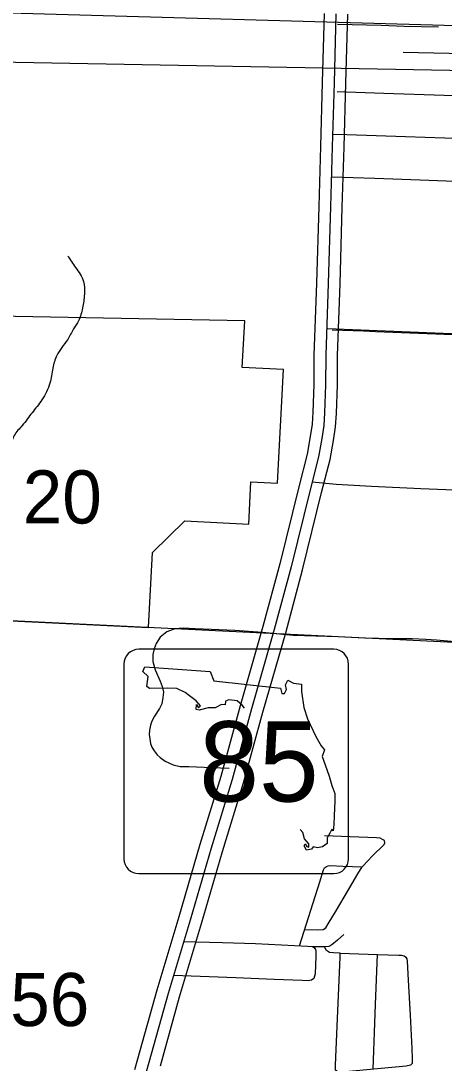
# Model space of a CAD drawing. Extents: x 1219626 to 1426462, y 456797 to 752399.
# Drawn here: x 1317542 to 1321124, y 633956 to 642787 of the extents above; entities that cross this region are included whole.
import ezdxf

# ---------------------------------------------------------------- set-up
doc = ezdxf.new("R2010")
doc.units = 0
for name, color, linetype in [('Cities Incorporated Area', 7, 'Continuous'), ('City Streets', 7, 'Continuous'), ('Connecting Roads', 7, 'Continuous'), ('Interstates Related Text', 7, 'Continuous'), ('Local Roads Paved', 7, 'Continuous'), ('Narrow River Creek and Branch and Slough', 7, 'Continuous'), ('Quad Borders', 7, 'Continuous'), ('Roadshilelds State Highways', 7, 'Continuous'), ('Section Lines', 7, 'Continuous'), ('Section Numbers', 7, 'Continuous'), ('State Route Divided Highway Outline and Fill', 7, 'Continuous'), ('State Routes Highway Center Lines', 7, 'Continuous')]:
    doc.layers.add(name, color=color, linetype=linetype)

msp = doc.modelspace()

# ---------------------------------------------------------------- linework, layer by layer
at = {"layer": 'Cities Incorporated Area'}
for p, q in [((1319437.6, 640243.8), (1313509.3, 640360.9)), ((1319416.1, 639851), (1319437.6, 640243.8)), ((1319765.2, 639832.5), (1319416.1, 639851)), ((1319714.2, 638868.4), (1319765.2, 639832.5)), ((1319470.3, 638522.3), (1319489.2, 638880.3)), ((1319489.2, 638880.3), (1319714.2, 638868.4)), ((1318655.4, 638280.9), (1318931.1, 638550.8)), ((1318931.1, 638550.8), (1319470.3, 638522.3)), ((1318623.5, 637647.4), (1318655.4, 638280.9)), ((1316109.8, 637770.5), (1318623.5, 637647.4))]:
    msp.add_line(p, q, dxfattribs=at)
at = {"layer": 'City Streets'}
for points in [[(1320778.2, 642521.4), (1321166.4, 642511.8), (1321665.3, 642494.8), (1322142.5, 642477.4), (1322693.6, 642458.6), (1322868.6, 642452.3), (1323199.8, 642438.8), (1323433.7, 642431), (1323832.1, 642413.6)], [(1323413.9, 642075.7), (1323105, 642082.5), (1322620.1, 642097), (1322119.2, 642117.3), (1321750.4, 642131.3), (1321608.2, 642136.6), (1321125.3, 642153.5), (1320613.3, 642170.9), (1320218.8, 642185.9)], [(1323400.9, 641711.7), (1322806.2, 641731), (1322476, 641743.6), (1322089.3, 641756.6), (1321477.2, 641778.9), (1321295.4, 641785.6), (1320796, 641803.5), (1320300.5, 641820.9), (1320179.9, 641824.9)], [(1320176.9, 640168.7), (1320442.7, 640159.7), (1320543, 640154.9), (1320980.9, 640136.4), (1321412.3, 640121.4), (1321781, 640106.3), (1322283.9, 640090.9), (1322769.1, 640074.5), (1323230.2, 640060.3), (1323677.2, 640045.3), (1324132.3, 640028.9), (1324513.4, 640020.5)], [(1320007.2, 638879.6), (1320210.1, 638861.2), (1320508.9, 638842.9), (1320927.5, 638824.5), (1321279, 638810), (1321311.9, 638808.1), (1321334.1, 638803.7), (1321356.4, 638794), (1321371.8, 638778.1), (1321380.1, 638763.6), (1321383.9, 638741.3), (1321379.1, 638662.1), (1321378.6, 638594.4), (1321370.9, 638363.8), (1321353.9, 637945.1), (1321342.8, 637640.5), (1321331.6, 637515.1)], [(1319901.1, 634950), (1320072.3, 635491.6), (1320103.3, 635592.6), (1320112.9, 635610.5), (1320128.9, 635623.1), (1320143.9, 635627.4), (1320162.7, 635629.4), (1320267.1, 635626), (1320430.1, 635617.8), (1320478.9, 635670), (1320516.1, 635708.2), (1320617.2, 635806.8), (1320623.5, 635822.8), (1320619.6, 635841.1), (1320603.6, 635851.8), (1320581.9, 635860.5), (1320550.5, 635865.3), (1320328.1, 635872.6), (1320112, 635880.3)], [(1319945, 635088.8), (1320053.9, 635085.5), (1320099.9, 635088.4), (1320121.6, 635101), (1320142.4, 635135.3), (1320212.5, 635252.8), (1320305.8, 635410.9), (1320394.3, 635559.3), (1320429.2, 635617.8)], [(1320275.4, 635045.4), (1320222.7, 634997), (1320174.8, 634959.3), (1320149.7, 634943.8), (1320110.9, 634940.4), (1320011.9, 634942)], [(1318919.5, 634986.8), (1319247.6, 634978.7), (1319528, 634968), (1319968.9, 634946.7), (1320010.4, 634942.9), (1320024, 634935.1), (1320034.6, 634919.7), (1320039.4, 634905.2), (1320039.4, 634860.7), (1320031.7, 634711.8), (1320021.1, 634674.1), (1320000.8, 634659.6), (1319973.7, 634653.8), (1319921.5, 634655.7), (1319684.6, 634665.4), (1319362.6, 634677.9), (1318833.2, 634698.8)], [(1320854.1, 633995.3), (1320854.1, 633951.8), (1320838.6, 633938.3), (1320803.8, 633931.5), (1320258.4, 633878.3), (1320228.5, 633879.3), (1320204.3, 633895.7), (1320205.3, 633937.3), (1320217.8, 634268), (1320243.9, 634853), (1320244.9, 634886.8), (1320187.9, 634890.7), (1320155, 634894.5), (1320128.9, 634911), (1320110.5, 634940.9)], [(1320244.9, 634886.8), (1320560.1, 634876.2), (1320740, 634871.3), (1320762.7, 634869.4), (1320784.4, 634865), (1320800.4, 634853.4), (1320808.1, 634840.9), (1320811, 634818.6), (1320819.2, 634660.1), (1320836.2, 634361.3), (1320850.2, 634079.4), (1320854.1, 633995.3)], [(1320557.8, 634876.2), (1320540.8, 634452.7), (1320519.3, 633903.8)]]:
    msp.add_lwpolyline(points, dxfattribs=at)
at = {"layer": 'Connecting Roads'}
msp.add_line((1321864.4, 640108.1), (1320141.1, 640175.8), dxfattribs=at)
at = {"layer": 'Local Roads Paved'}
for points in [[(1320220.3, 642759.3), (1320590.6, 642749.1), (1320784.9, 642740.4), (1321075.5, 642736.1)], [(1320169.7, 641465.9), (1320538.8, 641454.9), (1320993.3, 641437.5), (1321508.2, 641417.7), (1322029.8, 641398.9), (1322523.9, 641382.9), (1322911.6, 641367.4), (1323407.3, 641360.4)], [(1321215.8, 637524.3), (1321059.2, 637538.8), (1320969.2, 637544.6), (1320854.2, 637551.3), (1320687.9, 637550.4), (1320452.9, 637556.2), (1320226.7, 637566.8), (1319847.6, 637579.4), (1319586.6, 637604.5), (1319351.6, 637620), (1319018, 637635.5), (1318914.6, 637640.3), (1318844, 637636.4), (1318777.3, 637610.3), (1318722.2, 637563.9), (1318686.4, 637510.7), (1318669, 637466.2), (1318659.3, 637417.9), (1318659.3, 637358), (1318678.7, 637289.3), (1318720.2, 637192.6), (1318736.7, 637147.2), (1318748.3, 637098.8), (1318744.4, 637054.3), (1318734.7, 637001.2), (1318716.4, 636959.6), (1318672.9, 636895.8), (1318651.6, 636854.2), (1318640, 636820.4), (1318631.3, 636776.8), (1318629.3, 636740.1), (1318632.2, 636703.4), (1318640, 636664.7), (1318651.6, 636631.8), (1318669, 636601.8), (1318697, 636568), (1318721.2, 636544.8), (1318763.7, 636514.8), (1318832.4, 636483.9), (1318890.4, 636470.3), (1318964.9, 636468.4), (1319158.2, 636461.6), (1319305.2, 636455.8)]]:
    msp.add_lwpolyline(points, dxfattribs=at)
at = {"layer": 'Narrow River Creek and Branch and Slough'}
msp.add_spline([(1317938.3, 640797.1), (1318005.2, 640696.7), (1318072.1, 640579.5), (1318080.4, 640470.8), (1318063.7, 640353.6), (1318030.2, 640244.8), (1317988.4, 640177.9), (1317938.3, 640085.9), (1317888.1, 640018.9), (1317846.3, 639952), (1317812.8, 639843.2), (1317787.7, 639717.7), (1317720.8, 639575.4), (1317637.2, 639466.7), (1317553.6, 639357.9), (1317486.7, 639274.2), (1317453.2, 639157.1), (1317436.5, 639081.7), (1317386.3, 638989.7), (1317344.5, 638897.7), (1317311, 638805.6), (1317269.2, 638705.2), (1317219, 638621.5), (1317210.7, 638537.9), (1317194, 638479.3), (1317143.8, 638370.5), (1317127, 638311.9), (1317118.7, 638194.8), (1317110.3, 638119.5), (1317143.8, 638019.1), (1317152.1, 637968.9), (1317110.3, 637943.8), (1316993.2, 637835), (1316934.7, 637768), (1316859.4, 637676), (1316809.3, 637575.6), (1316717.3, 637416.6), (1316575.1, 637240.9), (1316474.7, 637107), (1316374.4, 637023.3), (1316282.4, 636914.6), (1316140.2, 636789), (1315989.7, 636680.3), (1315906.1, 636613.3), (1315789, 636579.9), (1315713.7, 636538), (1315655.2, 636487.8), (1315596.6, 636429.2), (1315546, 636336.6)], degree=3, dxfattribs=at)
at = {"layer": 'Quad Borders'}
msp.add_line((1340252.6, 642021.5), (1300989.8, 642732), dxfattribs=at)
at = {"layer": 'Roadshilelds State Highways'}
for p, q in [((1320189.9, 637462), (1318539.9, 637462)), ((1318414.9, 637337), (1318414.9, 635687)), ((1320314.9, 635687), (1320314.9, 637337)), ((1318539.9, 635562), (1320189.9, 635562))]:
    msp.add_line(p, q, dxfattribs=at)
for points in [[(1319434.5, 636962.9), (1319414.8, 636988.3), (1319372, 637024.5), (1319302.8, 637034.4), (1319273.1, 637021.2), (1319269.8, 636991.6), (1319240.1, 636994.9), (1319187.4, 636965.2), (1319128, 636965.2), (1319052.2, 636945.4), (1319025.9, 636952), (1319029.2, 636994.9), (1319045.6, 636965.2), (1319062.1, 636981.7), (1319025.9, 637024.5), (1318969.8, 637067.4), (1318933.6, 637097.1), (1318861, 637130.1), (1318785.2, 637133.4), (1318630.3, 637130.1), (1318607.2, 637146.6), (1318620.4, 637232.3), (1318574.2, 637275.2), (1318590.7, 637314.8)], [(1318590.7, 637314.8), (1319144.5, 637275.2), (1319174.2, 637196.1), (1319737.9, 637133.4), (1319751.1, 637087.2), (1319774.2, 637087.2), (1319790.6, 637120.2), (1319780.7, 637159.8), (1319800.5, 637199.4), (1319850, 637176.3), (1319915.9, 637166.4), (1319915.9, 637103.7), (1319935.7, 636968.5), (1319968.6, 636872.8), (1320037.9, 636724.4), (1320084, 636645.2), (1320110.4, 636609), (1320090.6, 636552.9), (1320117, 636483.6), (1320149.9, 636388), (1320173, 636308.8), (1320199.4, 636239.6), (1320199.4, 636176.9), (1320192.8, 636051.6), (1320189.5, 635979), (1320186.2, 635922.9), (1320173, 635939.4), (1320156.5, 635903.1), (1320133.5, 635863.6), (1320133.5, 635817.4), (1320093.9, 635787.7), (1320051.1, 635781.1), (1320014.8, 635787.7), (1320001.6, 635767.9), (1319958.8, 635761.3), (1319939, 635797.6), (1319948.9, 635814.1), (1319962.1, 635791), (1319978.5, 635784.4), (1319978.5, 635814.1), (1319942.3, 635857), (1319929.1, 635909.7), (1319906.6, 635934.3)]]:
    msp.add_lwpolyline(points, dxfattribs=at)
for centre, start, end in [((1318539.9, 637337), 90, 180), ((1320189.9, 637337), 0, 90), ((1318539.9, 635687), 180, 270), ((1320189.9, 635687), 270, 0)]:
    msp.add_arc(centre, 125, start, end, dxfattribs=at)
at = {"layer": 'Section Lines'}
for p, q in [((1316243.8, 642887.9), (1321531.5, 642738.6)), ((1321350.2, 637513.8), (1316109.8, 637770.5))]:
    msp.add_line(p, q, dxfattribs=at)
at = {"layer": 'State Route Divided Highway Outline and Fill'}
for points in [[(1320108, 642848.9), (1320092.5, 642264.4), (1320077, 641723.1), (1320062.4, 641213.7), (1320044, 640565), (1320021.6, 639955.4), (1320020.7, 639705.9), (1320013, 639470.2), (1320006.6, 639369.2), (1319990.9, 639264.3), (1319963.7, 639114.1), (1319893.6, 638838.7), (1319732.7, 638186.3), (1319590.6, 637656.4), (1319397.6, 636984.3), (1319233.9, 636385.5), (1319056.6, 635807.1), (1318877.9, 635196.6), (1318691.4, 634573.8), (1318530.4, 633988), (1318503, 633898)], [(1318722.5, 633932.4), (1318883.7, 634518.6), (1319069.7, 635139.8), (1319248.2, 635749.8), (1319426, 636329.8), (1319590.2, 636930.3), (1319783.3, 637602.9), (1319926.4, 638136.4), (1320087.6, 638790.1), (1320159.2, 639071.5), (1320188.3, 639231.8), (1320205.6, 639348.1), (1320212.8, 639460.6), (1320220.7, 639702.2), (1320221.6, 639951.4), (1320243.9, 640558.5), (1320262.3, 641208), (1320276.9, 641717.4), (1320292.4, 642258.9), (1320307.9, 642842.5)]]:
    msp.add_lwpolyline(points, dxfattribs=at)
at = {"layer": 'State Routes Highway Center Lines'}
msp.add_lwpolyline([(1320208, 642845.7), (1320192.5, 642261.6), (1320176.9, 641720.2), (1320162.4, 641210.9), (1320143.9, 640561.8), (1320121.6, 639953.4), (1320120.7, 639704.1), (1320112.9, 639465.4), (1320106.1, 639358.7), (1320089.6, 639248.1), (1320061.5, 639092.8), (1319990.6, 638814.4), (1319829.6, 638161.4), (1319687, 637629.7), (1319493.9, 636957.3), (1319329.9, 636357.7), (1319152.4, 635778.5), (1318973.8, 635168.2), (1318787.5, 634546.2), (1318626.5, 633960.2), (1318599.3, 633871)], dxfattribs=at)

# ---------------------------------------------------------------- texts
at = {"layer": 'Interstates Related Text'}
msp.add_text('Exit 56', height=450, dxfattribs=at).set_placement((1316281.9, 634270.1))
at = {"layer": 'Roadshilelds State Highways'}
msp.add_text('85', height=680, dxfattribs=at).set_placement((1319051.2, 636172))
at = {"layer": 'Section Numbers'}
msp.add_text('20', height=450, rotation=359.99985, dxfattribs=at).set_placement((1317557.9, 638528))

doc.saveas('drawing.dxf')
